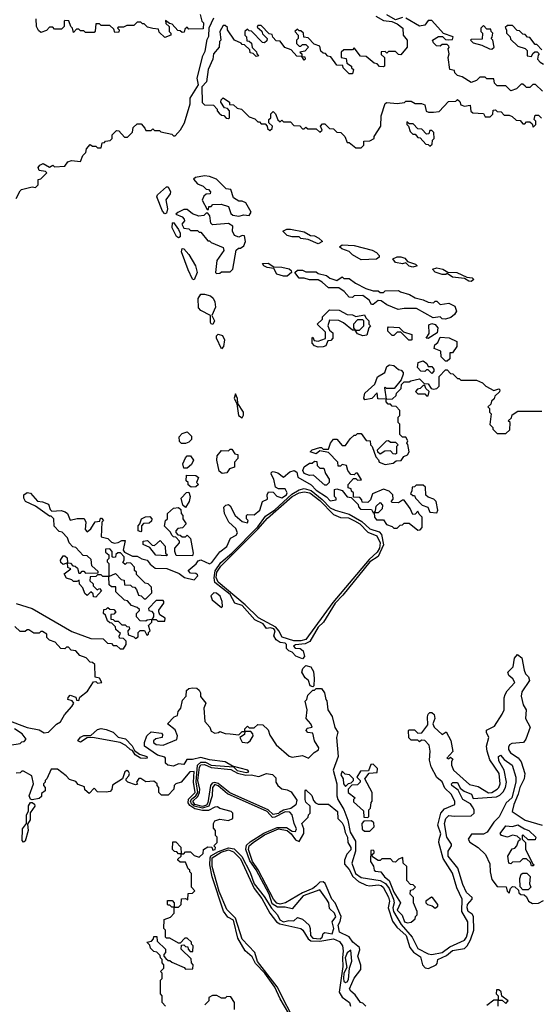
# Model space of a CAD drawing. Extents: x 2737310 to 2869991, y 870230 to 1012730.
# Tile 431 of 479: x 2821382 to 2824406, y 920455 to 926174. Entities that reach past the tile are written whole.
import ezdxf

# ---------------------------------------------------------------- set-up
doc = ezdxf.new("R2010")
doc.units = 0

msp = doc.modelspace()

# ---------------------------------------------------------------- linework, layer by layer
at = {"layer": '0CON02XD'}
for points in [[(2822430, 926205), (2822440, 926165), (2822450, 926155), (2822448.3, 926121.7), (2822365, 926120), (2822355, 926130), (2822341.7, 926118.3), (2822338.3, 926101.7), (2822325, 926100), (2822315, 926110), (2822301.7, 926111.7), (2822268.3, 926148.3), (2822251.7, 926151.7), (2822230, 926170), (2822231.7, 926151.7), (2822250, 926135), (2822250, 926105), (2822260, 926095), (2822260, 926085), (2822225, 926070), (2822191.7, 926101.7), (2822188.3, 926118.3), (2822155, 926122.5), (2822125, 926130), (2822105, 926150), (2822095, 926150), (2822085, 926160), (2822065, 926160), (2822045, 926140), (2822005, 926140), (2821985, 926130), (2821955, 926130), (2821950, 926125), (2821960, 926115), (2821958.3, 926101.7), (2821935, 926100), (2821928.3, 926118.3), (2821905, 926140), (2821855, 926140), (2821845, 926150), (2821825, 926150), (2821821.7, 926108.3), (2821815, 926100), (2821765, 926100), (2821755, 926110), (2821735, 926110), (2821725, 926120), (2821711.7, 926118.3), (2821695, 926100), (2821690, 926125), (2821680, 926135), (2821668.3, 926168.3), (2821645, 926170), (2821640, 926165), (2821640, 926135), (2821625, 926120), (2821585, 926120), (2821575, 926130), (2821555, 926130), (2821538.3, 926111.7), (2821505, 926100), (2821491.7, 926111.7), (2821480, 926135), (2821478.3, 926178.3)], [(2821881.7, 925468.3), (2821908.3, 925471.7), (2821920, 925485), (2821920, 925505), (2821945, 925530), (2821958.3, 925528.3), (2821991.7, 925491.7), (2822008.3, 925491.7), (2822038.3, 925521.7), (2822041.7, 925548.3), (2822065, 925570), (2822088.3, 925568.3), (2822110, 925545), (2822115, 925530), (2822145, 925530), (2822155, 925540), (2822165, 925530), (2822195, 925530), (2822203, 925523), (2822265, 925510), (2822275, 925500), (2822285, 925500), (2822316.2, 925535), (2822338.8, 925575), (2822372, 925685), (2822372.5, 925717.5), (2822420, 925795), (2822412.5, 925835), (2822445.9, 925964.1), (2822459.3, 925990.7), (2822470.7, 926059.3), (2822481.7, 926078.3), (2822483, 926127), (2822510, 926185)], [(2823450, 926195), (2823495, 926170), (2823543.3, 926163.3), (2823575, 926150), (2823607.5, 926125), (2823610, 926085), (2823632.5, 926055), (2823632.5, 926015), (2823595, 925970), (2823581.7, 925971.7), (2823565, 925990), (2823525, 925990), (2823515, 925980), (2823505, 925990), (2823481.7, 925988.3), (2823481.7, 925971.7), (2823500, 925955), (2823500, 925905), (2823495, 925900), (2823471.7, 925901.7), (2823458.3, 925918.3), (2823441.7, 925921.7), (2823395, 925960), (2823361.7, 925961.7), (2823325, 926010), (2823315, 926000), (2823265, 926000), (2823250, 925985), (2823250, 925955), (2823278.3, 925948.3), (2823281.7, 925921.7), (2823310, 925905), (2823310, 925895), (2823320, 925885), (2823315, 925860), (2823295, 925860), (2823260, 925895), (2823258.3, 925908.3), (2823225, 925910), (2823188.3, 925958.3), (2823171.7, 925961.7), (2823158.3, 925978.3), (2823145, 925980), (2823131.7, 925991.7), (2823125, 926020), (2823091.7, 926031.7), (2823058.3, 926068.3), (2823031.7, 926071.7), (2823030, 926095), (2823015, 926110), (2823005, 926110), (2822995, 926120), (2822980, 926105), (2823000, 926085), (2823000, 926065), (2822990, 926055), (2822990, 926035), (2822998.3, 926028.3), (2823005, 926020), (2823015, 926020), (2823025, 926030), (2823045, 926030), (2823060, 926015), (2823038.3, 925991.7), (2823010, 925985), (2823020, 925975), (2823020, 925960), (2823038.3, 925958.3), (2823040, 925945), (2823035, 925940), (2823020, 925960), (2822991.7, 925961.7), (2822958.3, 925998.3), (2822921.7, 926011.7), (2822895, 926050), (2822871.7, 926051.7), (2822851.7, 926071.7), (2822848.3, 926088.3), (2822831.7, 926091.7), (2822785, 926140), (2822765, 926140), (2822761.7, 926131.7), (2822788.3, 926108.3), (2822791.7, 926091.7), (2822820, 926065), (2822818.3, 926051.7), (2822805, 926040), (2822791.7, 926041.7), (2822728.3, 926108.3), (2822715, 926110), (2822705, 926120), (2822690, 926105), (2822690, 926085), (2822700, 926075), (2822701.7, 926051.7), (2822715, 926050), (2822728.3, 926038.3), (2822731.7, 926011.7), (2822758.3, 925988.3), (2822760, 925975), (2822770, 925965), (2822755, 925960), (2822738.3, 925978.3), (2822721.7, 925981.7), (2822718.3, 925998.3), (2822688.3, 926028.3), (2822675, 926030), (2822668.3, 926038.3), (2822630, 926055), (2822590, 926115), (2822588.3, 926128.3), (2822575, 926140), (2822565, 926140), (2822543.8, 926105), (2822550, 926055), (2822543, 926047), (2822540, 926015), (2822507.5, 925975), (2822503.3, 925945), (2822477.5, 925885), (2822467, 925813), (2822440, 925785), (2822443, 925693), (2822455, 925680), (2822508.3, 925678.3), (2822530, 925655), (2822530, 925645), (2822541.7, 925631.7), (2822555, 925620), (2822568.3, 925618.3), (2822581.7, 925601.7), (2822595, 925600), (2822600, 925605), (2822600, 925645), (2822588.3, 925658.3), (2822571.7, 925661.7), (2822550, 925695), (2822551.7, 925708.3), (2822565, 925720), (2822600, 925695), (2822601.7, 925681.7), (2822625, 925680), (2822645, 925660), (2822670, 925655), (2822715, 925610), (2822748.3, 925598.3), (2822765, 925580), (2822775, 925580), (2822785, 925570), (2822808.3, 925568.3), (2822820, 925555), (2822821.7, 925541.7), (2822835, 925530), (2822848.3, 925541.7), (2822850, 925555), (2822830, 925575), (2822830, 925595), (2822840, 925605), (2822841.7, 925628.3), (2822855, 925640), (2822868.3, 925628.3), (2822881.7, 925591.7), (2822895, 925580), (2822905, 925590), (2822915, 925580), (2822955, 925580), (2822975, 925560), (2823008.3, 925558.3), (2823025, 925540), (2823035, 925540), (2823045, 925550), (2823055, 925540), (2823105, 925540), (2823125, 925520), (2823138.3, 925531.7), (2823130, 925555), (2823141.7, 925568.3), (2823155, 925570), (2823181.7, 925541.7), (2823205, 925540), (2823225, 925520), (2823248.3, 925518.3), (2823270, 925495), (2823285, 925460), (2823295, 925460), (2823335, 925430), (2823365, 925430)], [(2823605, 926187.5), (2823565, 926172.5), (2823515, 926202.5)], [(2824418.3, 925758.3), (2824378.3, 925798.3), (2824361.7, 925798.3), (2824345, 925780), (2824325, 925780), (2824318.3, 925788.3), (2824305, 925800), (2824295, 925800), (2824268.3, 925771.7), (2824235, 925760), (2824205, 925790), (2824155, 925790), (2824140, 925805), (2824135, 925830), (2824095, 925830), (2824085, 925840), (2824055, 925840), (2824035, 925820), (2824005, 925810), (2823951.7, 925841.7), (2823925, 925850), (2823910, 925865), (2823908.3, 925878.3), (2823880, 925885), (2823871.2, 925955), (2823876.7, 925975), (2823870, 926005), (2823877, 926013), (2823875, 926020), (2823865, 926030), (2823835, 926030), (2823825, 926020), (2823803, 926023), (2823785, 926040), (2823780, 926055), (2823815, 926076.7), (2823837, 926077), (2823855, 926060), (2823875, 926057.5), (2823895, 926060), (2823900, 926075), (2823843.3, 926093.3), (2823775, 926170), (2823755, 926170), (2823735, 926142.5), (2823705, 926136.7), (2823625, 926182.5)], [(2824125, 926003.3), (2824137.5, 926015), (2824130, 926055), (2824120, 926065), (2824127, 926073), (2824130, 926095), (2824120, 926105), (2824118.3, 926118.3), (2824095, 926120), (2824075, 926140), (2824060, 926125), (2824060, 926105), (2824070, 926095), (2824068.3, 926061.7), (2824005, 926060), (2824000, 926055), (2824015, 926040), (2824067, 926027), (2824110, 926005), (2824125, 926003.3)], [(2824415, 926000), (2824385, 926030), (2824375, 926030), (2824345, 926070), (2824331.7, 926071.7), (2824318.3, 926088.3), (2824305, 926090), (2824285, 926110), (2824271.7, 926111.7), (2824245, 926140), (2824215, 926140), (2824201.7, 926128.3), (2824210, 926115), (2824210, 926095), (2824230, 926075), (2824231.7, 926061.7), (2824275, 926020), (2824317, 926007), (2824330, 925995), (2824330, 925965), (2824355, 925960), (2824361.7, 925978.3), (2824373, 925987), (2824388.3, 925988.3), (2824400, 925975), (2824392.5, 925967.5), (2824390, 925945), (2824405, 925927.5), (2824425, 925916.7)], [(2823365, 925430), (2823380, 925445), (2823381.7, 925468.3), (2823415, 925470), (2823440, 925485), (2823440, 925495), (2823480, 925555), (2823481.2, 925615), (2823505, 925687.5), (2823515, 925692.5), (2823575, 925687.5), (2823617, 925693), (2823625, 925700), (2823655, 925700), (2823678.3, 925688.3), (2823715, 925687.5), (2823735, 925680), (2823743.6, 925643.6), (2823757, 925637), (2823785, 925637.5), (2823818.3, 925641.7), (2823871.7, 925698.3), (2823915, 925700), (2823925, 925710), (2823938.3, 925698.3), (2823945, 925680), (2823965, 925672.5), (2823998.3, 925678.3), (2824003, 925643), (2824013, 925633), (2824075, 925630), (2824085, 925610), (2824115, 925610), (2824130, 925625), (2824131.7, 925648.3), (2824145, 925650), (2824155, 925640), (2824178.3, 925638.3), (2824195, 925620), (2824225, 925620), (2824241.7, 925611.7), (2824265, 925590), (2824288.3, 925588.3), (2824305, 925570), (2824315, 925570), (2824325, 925580), (2824345, 925580), (2824358.3, 925568.3), (2824365, 925550), (2824380, 925565), (2824380, 925585), (2824370, 925595), (2824375, 925620), (2824395, 925620), (2824411.7, 925601.7)], [(2823765, 925440), (2823778.3, 925451.7), (2823780, 925475), (2823790, 925485), (2823788.3, 925518.3), (2823775, 925530), (2823765, 925530), (2823758.3, 925511.7), (2823745, 925510), (2823718.3, 925538.3), (2823695, 925540), (2823668.3, 925568.3), (2823645, 925570), (2823630, 925580), (2823630, 925565), (2823640, 925555), (2823650, 925525), (2823665, 925510), (2823678.3, 925508.3), (2823695, 925490), (2823708.3, 925488.3), (2823741.7, 925451.7), (2823755, 925450), (2823765, 925440)], [(2821362.5, 925135), (2821385, 925180), (2821393, 925187), (2821455, 925202.5), (2821475, 925200), (2821490, 925215), (2821490, 925245), (2821505, 925250), (2821540, 925285), (2821531.7, 925291.7), (2821495, 925297.5), (2821490, 925315), (2821500, 925330), (2821518.3, 925338.3), (2821555, 925317.5), (2821575, 925330), (2821585, 925320), (2821645, 925322.5), (2821661.7, 925348.3), (2821683, 925357), (2821735, 925350), (2821750, 925385), (2821767, 925403), (2821770, 925425), (2821791.7, 925448.3), (2821805, 925440), (2821825, 925440), (2821835, 925430), (2821855, 925430), (2821861.7, 925458.3), (2821875, 925460), (2821881.7, 925468.3)], [(2822655, 925033.8), (2822685, 925040), (2822715, 925037.5), (2822726.4, 925056.4), (2822695, 925110), (2822675, 925120), (2822655, 925120), (2822625, 925140), (2822608.3, 925188.3), (2822581.7, 925191.7), (2822525, 925247.5), (2822485, 925262.5), (2822455, 925266.7), (2822402.5, 925257.5), (2822391.7, 925248.3), (2822415, 925220), (2822447, 925207), (2822465, 925190), (2822478.3, 925188.3), (2822490, 925175), (2822488.3, 925161.7), (2822465, 925160), (2822451.7, 925148.3), (2822442.5, 925125), (2822471.7, 925071.7), (2822478.3, 925071.7), (2822481.7, 925088.3), (2822495, 925090), (2822505, 925100), (2822551.7, 925101.7), (2822595, 925090), (2822609.3, 925049.3), (2822619.3, 925039.3), (2822655, 925033.8)], [(2822225, 925046.7), (2822211.4, 925061.4), (2822178.8, 925145), (2822183, 925157), (2822235, 925203.3), (2822245, 925202.5), (2822258, 925175), (2822257, 925163), (2822231.9, 925128.1), (2822240.6, 925075), (2822235, 925050), (2822225, 925046.7)], [(2822525, 924700), (2822545, 924702.5), (2822555, 924710), (2822605, 924710), (2822620, 924725), (2822640, 924835), (2822653, 924847), (2822665, 924847.5), (2822685, 924860), (2822693.3, 924885), (2822688.3, 924918.3), (2822675, 924920), (2822655, 924910), (2822630, 924920), (2822617.5, 924945), (2822620, 924975), (2822595, 924990), (2822503, 924983), (2822493, 924993), (2822487.5, 925035), (2822475, 925050), (2822465, 925050), (2822452.5, 925037.5), (2822423.6, 925033.6), (2822386.4, 925046.4), (2822355, 925072.5), (2822335, 925072.5), (2822300, 925055), (2822290, 925045), (2822325, 925030), (2822337.5, 925015), (2822340, 925005), (2822323.3, 924986.7), (2822335, 924962.5), (2822365, 924960), (2822375, 924950), (2822415, 924950), (2822425, 924940), (2822435, 924940), (2822475, 924890), (2822485, 924890), (2822495, 924880), (2822565, 924850), (2822567, 924833), (2822527.5, 924775), (2822520, 924705), (2822525, 924700)], [(2822305, 924906.2), (2822293.1, 924915), (2822268.6, 924965), (2822270, 924995), (2822275, 924996.7), (2822304.2, 924955), (2822314, 924935), (2822315, 924913.8), (2822305, 924906.2)], [(2823115, 924872.5), (2823056.7, 924896.7), (2823015, 924902.5), (2823005, 924912.5), (2822965, 924912.5), (2822935, 924920), (2822910, 924945), (2822933, 924957), (2822955, 924957.5), (2823035, 924942.5), (2823071.2, 924921.2), (2823095, 924918.8), (2823120, 924905), (2823140, 924885), (2823115, 924872.5)], [(2823365, 924780), (2823315, 924807.5), (2823295, 924827.5), (2823253, 924843), (2823240, 924855), (2823255, 924866.7), (2823325, 924863.3), (2823430, 924835), (2823455, 924822.5), (2823470, 924805), (2823470, 924795), (2823455, 924782.5), (2823365, 924780)], [(2822395, 924662.5), (2822385, 924666.7), (2822361.1, 924721.1), (2822322.9, 924825), (2822325, 924846), (2822335, 924843.8), (2822365, 924810), (2822404.2, 924745), (2822412.5, 924705), (2822395, 924662.5)], [(2823665, 924737.5), (2823645, 924742.5), (2823625, 924762.5), (2823605, 924756.7), (2823565, 924763.3), (2823550, 924785), (2823575, 924797.5), (2823595, 924797.5), (2823618.3, 924788.3), (2823635, 924770), (2823680, 924755), (2823690, 924745), (2823685, 924742.5), (2823665, 924737.5)], [(2822913.6, 924683.6), (2822876.4, 924696.4), (2822858.3, 924728.3), (2822820, 924735), (2822800, 924745), (2822791.7, 924758.3), (2822825, 924760), (2822858.3, 924738.3), (2822905, 924737.5), (2822947, 924727), (2822958.3, 924718.3), (2822960, 924705), (2822935, 924683.8), (2822913.6, 924683.6)], [(2824005, 924653.3), (2823990, 924655), (2823965, 924670), (2823895, 924678.8), (2823865, 924700), (2823856.4, 924693.6), (2823835, 924693.3), (2823795, 924707.5), (2823780, 924725), (2823805, 924732.5), (2823840, 924725), (2823868.3, 924708.3), (2823920, 924705), (2823978.3, 924678.3), (2824010, 924675), (2824020, 924665), (2824005, 924653.3)], [(2823855, 924433.8), (2823836.4, 924436.4), (2823825, 924447.5), (2823783, 924443), (2823686.1, 924496.1), (2823615, 924496.7), (2823580.7, 924490.7), (2823515, 924517.5), (2823481.7, 924541.7), (2823465, 924542.5), (2823435, 924520), (2823425, 924520), (2823412.5, 924545), (2823375, 924572.5), (2823325, 924570), (2823315, 924560), (2823295, 924562.5), (2823265.9, 924595.9), (2823235, 924617.5), (2823175, 924617.5), (2823139.3, 924649.3), (2823115, 924662.5), (2823065, 924663.3), (2823035, 924673.3), (2823005, 924673.3), (2822980, 924705), (2822995, 924720), (2823025, 924720), (2823045, 924710), (2823105, 924710), (2823115, 924700), (2823165, 924687.5), (2823183, 924673), (2823225, 924660), (2823255, 924680), (2823265, 924670), (2823295, 924670), (2823333, 924643), (2823393, 924613), (2823435, 924600), (2823465, 924600), (2823475, 924590), (2823495, 924590), (2823505, 924600), (2823581.7, 924601.7), (2823593, 924593), (2823647, 924577), (2823678.3, 924558.3), (2823725, 924547.5), (2823755, 924532.5), (2823785, 924530), (2823795, 924540), (2823805, 924540), (2823825, 924520), (2823875, 924527.5), (2823909.3, 924509.3), (2823918.3, 924481.7), (2823908, 924462), (2823886.1, 924443.9), (2823855, 924433.8)], [(2822505, 924403.8), (2822495, 924406.7), (2822491.4, 924415), (2822490, 924455), (2822434.5, 924484.5), (2822420.6, 924500.6), (2822418, 924555), (2822435, 924579.2), (2822455, 924580.6), (2822490, 924570), (2822505.8, 924555.8), (2822515.8, 924535.8), (2822518.8, 924505), (2822497.5, 924455), (2822513.8, 924425), (2822505, 924403.8)], [(2823115, 924272.5), (2823095, 924280), (2823080, 924295), (2823080, 924325), (2823085, 924330), (2823091.7, 924311.7), (2823115, 924307.5), (2823158.3, 924321.7), (2823158.3, 924358.3), (2823110, 924405), (2823140, 924435), (2823141.7, 924448.3), (2823181.7, 924488.3), (2823237, 924487), (2823285, 924462.5), (2823315, 924460), (2823335, 924450), (2823385, 924460), (2823391.7, 924441.7), (2823410, 924425), (2823410, 924405), (2823420, 924395), (2823410, 924385), (2823398.3, 924341.7), (2823375, 924337.5), (2823345, 924350), (2823330, 924370), (2823315, 924370), (2823263.6, 924413.6), (2823235, 924427.5), (2823181.7, 924428.3), (2823172.5, 924395), (2823181.7, 924371.7), (2823200, 924355), (2823200, 924325), (2823188.3, 924311.7), (2823171.7, 924308.3), (2823159.3, 924280.7), (2823145, 924273.3), (2823115, 924272.5)], [(2823355, 924370), (2823380, 924395), (2823380, 924425), (2823375, 924430), (2823345, 924430), (2823320, 924405), (2823320, 924385), (2823330, 924370), (2823355, 924370)], [(2823655, 924312.5), (2823642.5, 924312.5), (2823595, 924360), (2823575, 924360), (2823555, 924340), (2823545, 924340), (2823520, 924365), (2823520, 924385), (2823525, 924390), (2823587, 924387), (2823611.7, 924361.7), (2823660, 924345), (2823660, 924315), (2823655, 924312.5)], [(2823755, 924322.5), (2823743.8, 924325), (2823759.5, 924350.5), (2823757.5, 924402.5), (2823775, 924410), (2823795, 924403.3), (2823810, 924385), (2823807.5, 924355), (2823755, 924322.5)], [(2822555, 924262.5), (2822525.8, 924325), (2822525, 924337.5), (2822535, 924348), (2822560, 924340), (2822572.5, 924315), (2822566.7, 924275), (2822555, 924262.5)], [(2823865, 924190), (2823855, 924190), (2823830, 924215), (2823828.3, 924248.3), (2823790, 924265), (2823792.5, 924285), (2823810, 924300), (2823825, 924330), (2823877, 924327), (2823920, 924305), (2823920, 924275), (2823895, 924240), (2823880, 924240), (2823880, 924205), (2823865, 924190)], [(2821838.3, 922961.7), (2821838.3, 922968.3), (2821801.7, 923001.7), (2821798.3, 923038.3), (2821775, 923060), (2821751.7, 923061.7), (2821708.3, 923108.3), (2821691.7, 923111.7), (2821670, 923135), (2821660, 923165), (2821628.3, 923198.3), (2821611.7, 923201.7), (2821581.7, 923231.7), (2821580, 923275), (2821565, 923290), (2821555, 923290), (2821475, 923347.5), (2821416.1, 923376.1), (2821406.2, 923395), (2821406.4, 923413.6), (2821425, 923428.8), (2821445, 923423.8), (2821485, 923376.7), (2821515, 923373.3), (2821549.3, 923359.3), (2821559.3, 923329.3), (2821569.3, 923319.3), (2821623.6, 923323.6), (2821646.2, 923316.2), (2821660, 923305), (2821675, 923267.5), (2821717, 923277), (2821757, 923277), (2821767.5, 923255), (2821763.3, 923213.3), (2821775, 923200), (2821795, 923217.5), (2821821.7, 923258.3), (2821848.3, 923261.7), (2821851.7, 923278.3), (2821858.3, 923278.3), (2821870, 923265), (2821860, 923255), (2821855, 923170), (2821895, 923161.2), (2821915, 923140), (2821933.9, 923133.9), (2821955, 923137.5), (2821975, 923150), (2821995, 923150), (2821983, 923093), (2821991.7, 923081.7), (2822038.3, 923058.3), (2822065, 923058), (2822092.5, 923042.5), (2822122.5, 923035), (2822140.7, 923010.7), (2822168.3, 922988.3), (2822237.3, 922987.3), (2822308.3, 922958.3), (2822340, 922935), (2822395, 922920), (2822417, 922943), (2822415, 922950), (2822405, 922957.5), (2822375, 922960), (2822360, 922975), (2822406.4, 923013.6), (2822418.3, 923031.7), (2822435, 923037.5), (2822485, 923013.3), (2822498.8, 923021.2), (2822545, 923082.5), (2822586.1, 923113.9), (2822607, 923163), (2822639.3, 923180.7), (2822647, 923193), (2822638.3, 923218.3), (2822597.5, 923255), (2822572.5, 923305), (2822568.3, 923341.7), (2822580, 923355), (2822595, 923357.5), (2822605, 923350), (2822633.6, 923293.6), (2822675, 923260), (2822705, 923252.5), (2822710, 923265), (2822700, 923275), (2822700, 923295), (2822705, 923300), (2822745, 923297.5), (2822777.5, 923325), (2822792.5, 923375), (2822821.7, 923388.3), (2822820, 923415), (2822827.5, 923432.5), (2822855, 923430), (2822876.4, 923406.4), (2822905, 923397.5), (2822932.5, 923415), (2822936.4, 923426.4), (2822925, 923450), (2822885, 923448.8), (2822868.8, 923458.8), (2822859.2, 923505), (2822842.5, 923535), (2822844.3, 923545.7), (2822855, 923550), (2822881.2, 923541.2), (2822915, 923517.5), (2822951.2, 923548.8), (2822976.4, 923556.4), (2822992.5, 923545), (2822997, 923517), (2823075, 923473.3), (2823105, 923442), (2823163.3, 923403.3), (2823185, 923380), (2823220, 923385), (2823220, 923395), (2823210, 923405), (2823210, 923445), (2823225, 923450), (2823255, 923440), (2823285, 923402.5), (2823308.3, 923398.3), (2823348.3, 923358.3), (2823350, 923345), (2823361.7, 923331.7), (2823425, 923330), (2823435, 923310), (2823448.3, 923321.7), (2823451.7, 923348.3), (2823475, 923370), (2823490, 923355), (2823487, 923333), (2823465, 923310), (2823440, 923310), (2823442.5, 923285), (2823455, 923270), (2823495, 923270), (2823511.7, 923241.7), (2823545, 923230), (2823555, 923220), (2823575, 923220), (2823591.7, 923238.3), (2823605, 923240), (2823615, 923250), (2823645, 923250), (2823695, 923210), (2823708.3, 923211.7), (2823720, 923225), (2823720, 923285), (2823701.7, 923301.7), (2823695, 923320), (2823678.3, 923301.7), (2823665, 923300), (2823650, 923335), (2823615, 923382.5), (2823605, 923383.3), (2823581.7, 923368.3), (2823545, 923370), (2823540, 923375), (2823551.7, 923388.3), (2823550, 923415), (2823527.5, 923435), (2823495, 923446.7), (2823430.7, 923419.3), (2823420, 923385), (2823405, 923370), (2823371.7, 923371.7), (2823370, 923385), (2823358.3, 923398.3), (2823321.7, 923401.7), (2823320, 923425), (2823310, 923435), (2823308.3, 923448.3), (2823290, 923455), (2823290, 923475), (2823321.7, 923508.3), (2823335, 923510), (2823345, 923500), (2823368.3, 923501.7), (2823345, 923540), (2823335, 923540), (2823325, 923530), (2823305, 923532.5), (2823287.5, 923555), (2823280, 923585), (2823255, 923590), (2823245, 923580), (2823231.7, 923581.7), (2823230, 923605), (2823175, 923660), (2823125, 923670), (2823105, 923652.5), (2823070, 923665), (2823080, 923675), (2823125, 923690), (2823135, 923690), (2823145, 923680), (2823175, 923680), (2823187.5, 923715), (2823205, 923736.7), (2823225, 923737.5), (2823255, 923700), (2823275, 923700), (2823300.7, 923739.3), (2823325, 923760), (2823335, 923760), (2823345, 923770), (2823365, 923770), (2823395, 923730), (2823418.3, 923728.3), (2823420, 923705), (2823430, 923695), (2823450, 923635), (2823467, 923617), (2823470, 923605), (2823505, 923590), (2823551.7, 923598.3), (2823568.3, 923611.7), (2823597, 923613), (2823613.3, 923636.7), (2823635, 923647.5), (2823643.3, 923665), (2823637, 923707), (2823630, 923715), (2823637, 923727), (2823625, 923750), (2823605, 923750), (2823590, 923765), (2823590, 923825), (2823580, 923835), (2823580, 923865), (2823590, 923875), (2823590, 923905), (2823568.3, 923928.3), (2823545, 923930), (2823535, 923940), (2823521.7, 923941.7), (2823510, 923955), (2823510, 923970), (2823461.7, 923971.7), (2823457.5, 924007.5), (2823427, 923973), (2823387, 923967), (2823380, 923975), (2823385.9, 924004.1), (2823445, 924057.5), (2823460.8, 924099.2), (2823502.5, 924125), (2823515, 924160), (2823530.7, 924169.3), (2823555.9, 924165.9), (2823583, 924143), (2823598.3, 924138.3), (2823610, 924125), (2823610, 924115), (2823598.3, 924081.7), (2823557.5, 924032.5), (2823512.5, 924032.5), (2823505, 924040), (2823500, 924035), (2823510, 923970), (2823548.3, 923971.7), (2823568.3, 923991.7), (2823570, 924005), (2823598.3, 924031.7), (2823600, 924055), (2823615, 924070), (2823645, 924070), (2823653, 924077), (2823705, 924087.5), (2823731.7, 924061.7), (2823755, 924060), (2823771.7, 924031.7), (2823785, 924027.5), (2823805, 924032.5), (2823817.5, 924045), (2823818.3, 924101.7), (2823855, 924140), (2823865, 924140), (2823885, 924120), (2823897, 924117), (2823925, 924090), (2823935, 924090), (2823945, 924080), (2824035, 924080), (2824070, 924065), (2824090, 924045), (2824135, 924020), (2824165, 924030), (2824170, 924025), (2824168.3, 924011.7), (2824141.7, 923988.3), (2824138.3, 923971.7), (2824121.7, 923958.3), (2824118.3, 923941.7), (2824100, 923925), (2824110, 923915), (2824110, 923895), (2824120, 923885), (2824113, 923823), (2824130, 923805), (2824130, 923795), (2824155, 923770), (2824205, 923770), (2824228.3, 923791.7), (2824230, 923835), (2824220, 923845), (2824238.3, 923861.7), (2824241.7, 923878.3), (2824275, 923900), (2824415, 923900)], [(2823775, 924120), (2823755, 924140), (2823745, 924140), (2823735, 924130), (2823711.7, 924131.7), (2823693, 924153), (2823697, 924183), (2823725, 924192.5), (2823746.4, 924176.4), (2823755, 924160), (2823775, 924160), (2823787.5, 924145), (2823787, 924133), (2823775, 924120)], [(2823755, 923990), (2823760, 924015), (2823741.7, 924031.7), (2823735, 924050), (2823725, 924050), (2823708.3, 924031.7), (2823691.7, 924028.3), (2823680, 924015), (2823695, 924000), (2823735, 924000), (2823745, 923990), (2823755, 923990)], [(2822675, 923862.5), (2822683, 923877), (2822681.2, 923895), (2822650, 923945), (2822646.4, 923973.6), (2822635, 924000), (2822627.5, 923975), (2822643.8, 923943.8), (2822653.8, 923875), (2822675, 923862.5)], [(2822345, 923712.5), (2822323, 923713), (2822310, 923725), (2822308.3, 923751.7), (2822325, 923770), (2822355, 923780), (2822380, 923755), (2822380, 923735), (2822365, 923720), (2822345, 923712.5)], [(2823565, 923650), (2823551.7, 923651.7), (2823535, 923670), (2823503, 923667), (2823475, 923650), (2823461.7, 923661.7), (2823460, 923675), (2823511.7, 923728.3), (2823525, 923730), (2823535, 923720), (2823565, 923720), (2823580, 923705), (2823570, 923695), (2823570, 923655), (2823565, 923650)], [(2822558.3, 923538.3), (2822541.7, 923551.7), (2822526.7, 923615), (2822528.3, 923641.7), (2822555, 923672.5), (2822595, 923670), (2822605, 923680), (2822615, 923680), (2822631.7, 923651.7), (2822648.3, 923648.3), (2822650, 923625), (2822630, 923605), (2822630, 923575), (2822600, 923565), (2822585, 923542.5), (2822558.3, 923538.3)], [(2822355, 923570), (2822335, 923570), (2822330, 923595), (2822345, 923630), (2822355, 923640), (2822375, 923640), (2822392.5, 923615), (2822379.3, 923590.7), (2822355, 923570)], [(2823165, 923470), (2823155, 923470), (2823088.3, 923528.3), (2823065, 923527.5), (2823035, 923537.5), (2823027.5, 923555), (2823033.6, 923576.4), (2823065, 923597.5), (2823081.7, 923598.3), (2823095, 923610), (2823108.3, 923608.3), (2823110, 923585), (2823125, 923570), (2823148.3, 923568.3), (2823158.3, 923538.3), (2823180, 923505), (2823180, 923485), (2823165, 923470)], [(2822378.3, 923458.3), (2822361.7, 923471.7), (2822360, 923485), (2822350, 923495), (2822351.7, 923528.3), (2822405, 923527.5), (2822420, 923515), (2822410, 923485), (2822420, 923475), (2822405, 923460), (2822378.3, 923458.3)], [(2822345, 923340), (2822330, 923355), (2822320, 923395), (2822351.7, 923428.3), (2822365, 923430), (2822372.5, 923405), (2822367.5, 923375), (2822345, 923340)], [(2823025, 922462.5), (2822986.4, 922476.4), (2822965, 922500), (2822945, 922507.5), (2822932.3, 922522.3), (2822932.5, 922545), (2822925, 922552.5), (2822895, 922556.2), (2822871.7, 922571.7), (2822858.8, 922595), (2822865.8, 922624.2), (2822857.5, 922635), (2822838.8, 922641.2), (2822815, 922637.5), (2822796.7, 922665), (2822747.9, 922687.9), (2822675, 922770.8), (2822632.5, 922785), (2822604.3, 922835), (2822515.4, 922905.4), (2822511.9, 922931.9), (2822517.4, 922972.6), (2822549.6, 923020.4), (2822615.2, 923074.8), (2822765, 923228.5), (2822810.4, 923289.6), (2822865, 923327.3), (2822962.4, 923417.6), (2823005, 923443.5), (2823035, 923450.6), (2823075, 923440), (2823138, 923388), (2823185, 923339.4), (2823214, 923326), (2823295, 923301.1), (2823370, 923260), (2823415, 923217.5), (2823469.2, 923199.2), (2823483.2, 923183.2), (2823495.6, 923124.4), (2823464.4, 923055.6), (2823415, 923024.4), (2823258.9, 922831.1), (2823213.8, 922785), (2823147.5, 922675), (2823115.8, 922645), (2823067.3, 922562.7), (2823040.8, 922549.2), (2822985, 922542.5), (2822972.5, 922535), (2822983, 922523), (2823011.7, 922521.7), (2823028.3, 922508.3), (2823036.7, 922475), (2823025, 922462.5)], [(2822975, 922565.4), (2822906.9, 922586.9), (2822887.9, 922625), (2822869.5, 922645), (2822769.8, 922699.8), (2822692.7, 922775), (2822535, 922907.3), (2822523.3, 922933.3), (2822527.2, 922965), (2822550.3, 922999.7), (2822766, 923214), (2822821.3, 923278.7), (2822965, 923404.6), (2823005, 923426.8), (2823035, 923432.1), (2823066.4, 923426.4), (2823125, 923380.5), (2823205, 923300.6), (2823245, 923282.5), (2823291.5, 923281.5), (2823325.9, 923264.1), (2823358.6, 923245), (2823405, 923197.8), (2823456.4, 923176.4), (2823476.4, 923135), (2823471.8, 923105), (2823458.4, 923081.6), (2823412.1, 923037.9), (2823201.5, 922788.5), (2823045, 922574.5), (2823015, 922566.2), (2822975, 922565.4)], [(2823805, 923310), (2823810, 923325), (2823800, 923375), (2823788.3, 923388.3), (2823755, 923400), (2823741.7, 923411.7), (2823738.3, 923458.3), (2823725, 923470), (2823685, 923470), (2823675, 923460), (2823661.7, 923458.3), (2823660, 923435), (2823651.7, 923421.7), (2823665, 923410), (2823675, 923410), (2823680, 923395), (2823720, 923355), (2823753, 923343), (2823763.3, 923313.3), (2823805, 923310)], [(2822385, 923060), (2822291.7, 923061.7), (2822282.5, 923085), (2822282.5, 923105), (2822310, 923135), (2822310, 923145), (2822288.3, 923168.3), (2822275, 923170), (2822265, 923180), (2822258.3, 923198.3), (2822223, 923233), (2822230, 923265), (2822240, 923275), (2822240, 923305), (2822275, 923337.5), (2822305, 923340), (2822318.3, 923328.3), (2822320, 923305), (2822330, 923295), (2822330, 923275), (2822350, 923245), (2822328.3, 923221.7), (2822301.7, 923218.3), (2822290, 923205), (2822290, 923195), (2822301.7, 923181.7), (2822315, 923180), (2822325, 923170), (2822345, 923170), (2822355, 923180), (2822375, 923160), (2822390, 923075), (2822385, 923060)], [(2822085, 923200), (2822070, 923205), (2822070, 923235), (2822080, 923245), (2822090, 923275), (2822113, 923287), (2822138.3, 923288.3), (2822150, 923275), (2822148.3, 923261.7), (2822135, 923250), (2822101.7, 923248.3), (2822090, 923235), (2822090, 923205), (2822085, 923200)], [(2822235, 923060), (2822173, 923063), (2822138.3, 923108.3), (2822100, 923125), (2822100, 923145), (2822125, 923150), (2822151.7, 923121.7), (2822165, 923120), (2822198.3, 923148.3), (2822227, 923117), (2822230, 923075), (2822240, 923065), (2822235, 923060)], [(2822115, 922810), (2822150, 922845), (2822148.3, 922878.3), (2822128.3, 922898.3), (2822111.7, 922901.7), (2822061.7, 922951.7), (2822060, 922965), (2822050, 922975), (2822050, 922995), (2822028.3, 923018.3), (2822005, 923020), (2821995, 923010), (2821981.7, 923021.7), (2821990, 923035), (2821990, 923055), (2821967.5, 923077.5), (2821953, 923077), (2821941.7, 923068.3), (2821938.3, 923051.7), (2821925, 923050), (2821920, 923055), (2821920, 923085), (2821905, 923100), (2821881.7, 923098.3), (2821881.7, 923081.7), (2821900, 923065), (2821900, 923045), (2821890, 923035), (2821890, 923025), (2821900, 923015), (2821900, 922940), (2821938.3, 922958.3), (2821971.7, 922921.7), (2821988.3, 922918.3), (2821991.7, 922891.7), (2822025, 922890), (2822035, 922880), (2822048.3, 922878.3), (2822060, 922865), (2822071.7, 922831.7), (2822088.3, 922828.3), (2822105, 922810), (2822115, 922810)], [(2821362.3, 922782.3), (2821454, 922754), (2821685, 922620), (2821795, 922580), (2821867, 922577), (2821893, 922553), (2821915, 922550), (2821925, 922540), (2821945, 922540), (2821965, 922520), (2821985, 922520), (2822000, 922545), (2822000, 922565), (2821985, 922580), (2821961.7, 922581.7), (2821960, 922595), (2821968.3, 922608.3), (2821941.7, 922631.7), (2821938.3, 922648.3), (2821918.3, 922668.3), (2821905, 922670), (2821891.7, 922681.7), (2821880, 922715), (2821870, 922725), (2821871.7, 922748.3), (2821885, 922750), (2821895, 922760), (2821905, 922750), (2821928.3, 922748.3), (2821940, 922735), (2821928.3, 922721.7), (2821911.7, 922718.3), (2821911.7, 922691.7), (2821925, 922690), (2821935, 922680), (2821955, 922680), (2821975, 922660), (2821995, 922660), (2822005, 922650), (2822018.3, 922648.3), (2822020, 922635), (2822010, 922625), (2822011.7, 922601.7), (2822045, 922590), (2822055, 922580), (2822070, 922590), (2822070, 922615), (2822083, 922627), (2822107, 922627), (2822120, 922600), (2822130, 922605), (2822130, 922615), (2822140, 922625), (2822130, 922655), (2822150, 922675), (2822150, 922690), (2822123, 922687), (2822115, 922680), (2822081.7, 922681.7), (2822060, 922705), (2822060, 922725), (2822078.3, 922741.7), (2822078.3, 922748.3), (2822065, 922760), (2822031.7, 922771.7), (2822008.3, 922798.3), (2821991.7, 922801.7), (2821941.7, 922851.7), (2821940, 922880), (2821915, 922880), (2821901.7, 922891.7), (2821900, 922940), (2821865, 922940), (2821855, 922950), (2821835, 922950), (2821825, 922940), (2821791.7, 922938.3), (2821790, 922915), (2821808.3, 922898.3), (2821810, 922885), (2821831.7, 922861.7), (2821845, 922870), (2821857, 922857), (2821825, 922820), (2821811.7, 922821.7), (2821808.3, 922838.3), (2821795, 922850), (2821775, 922830), (2821761.7, 922841.7), (2821750, 922875), (2821730, 922895), (2821728.3, 922918.3), (2821715, 922910), (2821695, 922910), (2821685, 922920), (2821655, 922930), (2821640, 922955), (2821680, 922985), (2821661.7, 922991.7), (2821660, 923020), (2821635, 923010), (2821621.7, 923021.7), (2821620, 923035), (2821635, 923060), (2821645, 923060), (2821658.3, 923048.3), (2821660, 923020), (2821678.3, 923018.3), (2821691.7, 923001.7), (2821705, 923000), (2821718.3, 922988.3), (2821725, 922960), (2821735, 922960), (2821745, 922970), (2821755, 922970), (2821765, 922960), (2821838.3, 922961.7)], [(2822555, 922760), (2822560, 922765), (2822557.5, 922795), (2822546.7, 922825), (2822525, 922842.5), (2822510, 922845), (2822492.5, 922827.5), (2822500, 922805), (2822555, 922760)], [(2822225, 922680), (2822227, 922697), (2822197, 922717), (2822190, 922735), (2822190, 922745), (2822220, 922785), (2822220, 922795), (2822215, 922800), (2822175, 922800), (2822130, 922755), (2822131.7, 922741.7), (2822148.3, 922738.3), (2822160, 922725), (2822160, 922705), (2822150, 922690), (2822175, 922690), (2822185, 922680), (2822225, 922680)], [(2821308.3, 922108.3), (2821425, 922063.3), (2821495, 922050), (2821525, 922032.5), (2821550, 922035), (2821597, 922083), (2821620, 922095), (2821643.3, 922136.7), (2821686.1, 922183.9), (2821697.5, 922205), (2821687.5, 922217.5), (2821662.5, 922225), (2821663, 922237), (2821675, 922250), (2821708.3, 922238.3), (2821711.7, 922221.7), (2821725, 922220), (2821731.7, 922238.3), (2821776.7, 922273.3), (2821811.7, 922328.3), (2821825, 922330), (2821835, 922320), (2821860, 922325), (2821845, 922350), (2821820, 922355), (2821818.3, 922428.3), (2821805, 922440), (2821791.7, 922441.7), (2821768.3, 922468.3), (2821731.7, 922481.7), (2821708.3, 922508.3), (2821681.7, 922511.7), (2821665, 922530), (2821655, 922530), (2821645, 922520), (2821621.7, 922521.7), (2821588.3, 922558.3), (2821555, 922570), (2821540, 922585), (2821540, 922605), (2821515, 922620), (2821505, 922620), (2821495, 922610), (2821465, 922610), (2821435, 922630), (2821425, 922630), (2821415, 922620), (2821385, 922620), (2821355, 922650)], [(2822595, 921364.7), (2822627.3, 921357.3), (2822672.6, 921312.6), (2822720.2, 921220.2), (2822745, 921154.3), (2822801.5, 921081.5), (2822845, 921013.3), (2822880, 920975), (2822894, 920945), (2822915, 920934.4), (2822945, 920942.5), (2822975, 920940), (2822995, 920960), (2823025, 920950), (2823062.5, 920915), (2823070, 920895), (2823071.2, 920855), (2823085, 920840), (2823126.7, 920835), (2823139.2, 920845), (2823144.4, 920865.6), (2823155, 920872.5), (2823196.2, 920863.8), (2823206.9, 920895), (2823196.2, 920935), (2823217.8, 920962.2), (2823211.4, 920985), (2823182.3, 921012.3), (2823177.1, 921045), (2823165, 921066.2), (2823125, 921120), (2823028.8, 921085), (2822965, 921010), (2822925, 921020), (2822878.8, 921018.8), (2822849.2, 921039.2), (2822830.8, 921095), (2822755.6, 921235.6), (2822719.2, 921289.2), (2822696.2, 921355), (2822700, 921380), (2822720.6, 921399.4), (2822800.3, 921449.7), (2822877.1, 921482.9), (2822931.1, 921481.1), (2822965, 921461.1), (2822985, 921458.8), (2822990.8, 921475), (2822976.9, 921505), (2822965.5, 921555.5), (2822950.6, 921570.6), (2822925, 921572.7), (2822865, 921541.5), (2822850.6, 921540.6), (2822818.6, 921575), (2822588.4, 921678.4), (2822535, 921723.8), (2822515, 921730.8), (2822502, 921715), (2822500, 921665), (2822481.1, 921605), (2822445, 921593.6), (2822395, 921606.4), (2822380, 921620), (2822375.3, 921635), (2822381.6, 921648.4), (2822406, 921665), (2822416.2, 921685), (2822406.3, 921746.3), (2822414.2, 921845), (2822435, 921862.1), (2822461.5, 921861.5), (2822495, 921843.4), (2822623.8, 921833.8), (2822645, 921813.1), (2822698.1, 921801.9), (2822712.5, 921805), (2822707.5, 921815), (2822618.3, 921838.3), (2822575, 921862.5), (2822484.4, 921874.4), (2822435, 921889.4), (2822385, 921877.5), (2822352.7, 921877.3), (2822335, 921847.5), (2822305, 921852.5), (2822275, 921838), (2822243.2, 921843.2), (2822230, 921855), (2822230, 921885), (2822225, 921891.2), (2822183.1, 921903.1), (2822107.5, 921955), (2822107.5, 921975), (2822120, 922015), (2822145, 922037.5), (2822205, 922030), (2822211.7, 922021.7), (2822210, 922005), (2822173, 921997), (2822160, 921985), (2822160, 921975), (2822175, 921963.3), (2822215, 921960), (2822295, 921993.3), (2822298.8, 922015), (2822285, 922050), (2822240, 922085), (2822280, 922125), (2822298.3, 922131.7), (2822302.5, 922155), (2822317.5, 922175), (2822328.3, 922221.7), (2822350, 922245), (2822351.7, 922278.3), (2822365, 922290), (2822385, 922292.5), (2822411.7, 922291.7), (2822425, 922280), (2822432.5, 922265), (2822433, 922243), (2822462.5, 922205), (2822452.5, 922175), (2822458.3, 922098.3), (2822487.5, 922065), (2822495, 922042.5), (2822515, 922030), (2822537, 922033), (2822545, 922040), (2822575, 922027.5), (2822605, 922026.7), (2822655, 922020), (2822675, 922040), (2822690, 922040), (2822690, 922055), (2822705, 922070), (2822715, 922060), (2822745, 922060), (2822765, 922080), (2822795, 922077.5), (2822825, 922050), (2822835, 922017.5), (2822871.2, 921961.2), (2822946.4, 921896.4), (2822965, 921891.2), (2823025, 921900), (2823060, 921885), (2823092.7, 921917.3), (2823117.7, 921932.3), (2823120, 921945), (2823094, 921985), (2823085, 922030), (2823055, 922033.3), (2823046.7, 922045), (2823051.7, 922058.3), (2823080, 922065), (2823072.5, 922085), (2823046.7, 922115), (2823052.5, 922165), (2823040, 922215), (2823050, 922225), (2823055, 922250), (2823085, 922280), (2823095, 922280), (2823105, 922290), (2823135, 922290), (2823152.5, 922265), (2823160, 922225), (2823167, 922217), (2823172.5, 922165), (2823197, 922127), (2823213, 922063), (2823230, 922035), (2823222.5, 922005), (2823232, 921895), (2823202, 921815), (2823224.3, 921735), (2823224.2, 921665), (2823230, 921645), (2823265, 921586.7), (2823288.1, 921525), (2823301.1, 921455), (2823332.1, 921402.1), (2823331.9, 921345), (2823311.4, 921275), (2823333.1, 921215), (2823365, 921191.1), (2823475, 921174.4), (2823506, 921156), (2823527.5, 921127.5), (2823552.2, 921065), (2823556.9, 921045), (2823548.9, 921015), (2823552.5, 920995), (2823598.3, 920918.3), (2823660.8, 920845), (2823695, 920780), (2823755, 920748.1), (2823775, 920744.4), (2823835, 920755.8), (2823880.4, 920789.6), (2823965, 920828), (2823977.1, 920845), (2823984.2, 920875), (2823984.2, 920935), (2823950, 920995), (2823952, 921065), (2823921.9, 921131.9), (2823895, 921217.5), (2823841.9, 921301.9), (2823816.2, 921395), (2823818, 921412), (2823828.6, 921445), (2823810, 921495), (2823828, 921565), (2823850, 921590), (2823910, 921615), (2823910, 921635), (2823888.8, 921675), (2823850.3, 921710.3), (2823835, 921746.7), (2823805, 921773.3), (2823772.5, 921835), (2823763, 921873), (2823765.8, 921925), (2823760.7, 921960.7), (2823735, 921987.5), (2823715, 921990), (2823705, 921980), (2823695, 921990), (2823655, 921990), (2823643, 922003), (2823640, 922045), (2823645, 922050), (2823675, 922050), (2823695, 922030), (2823718.3, 922031.7), (2823751.7, 922078.3), (2823750, 922125), (2823755, 922140), (2823765, 922150), (2823775, 922150), (2823789.3, 922139.3), (2823792.5, 922115), (2823782.5, 922085), (2823790, 922065), (2823835, 922022.5), (2823858.3, 922038.3), (2823887, 921987), (2823897.5, 921922.5), (2823862.5, 921885), (2823875, 921880), (2823885, 921890), (2823898.3, 921878.3), (2823890, 921865), (2823890, 921845), (2823902.5, 921815), (2823995, 921731.2), (2824045, 921720), (2824105, 921684.2), (2824125, 921686.2), (2824155, 921703.8), (2824165.8, 921715), (2824172, 921735), (2824166, 921795), (2824112.5, 921875), (2824097.5, 921925), (2824092.5, 921955), (2824107.5, 922005), (2824093, 922033), (2824093, 922047), (2824139.3, 922070.7), (2824185, 922140), (2824196.7, 922165), (2824196.2, 922235), (2824202.5, 922255), (2824212.5, 922275), (2824257.5, 922325), (2824246.4, 922346.4), (2824222.5, 922365), (2824217.5, 922385), (2824247.5, 922415), (2824256.7, 922465), (2824273.6, 922486.4), (2824298.3, 922468.3), (2824312.5, 922395), (2824320, 922375), (2824337, 922357), (2824342.5, 922335), (2824299.3, 922270.7), (2824294.1, 922244.1), (2824306.7, 922195), (2824323.3, 922165), (2824320, 922115), (2824346.7, 922065), (2824321.2, 921995), (2824307.5, 921975), (2824240.7, 921969.3), (2824227, 921963), (2824220.7, 921949.3), (2824221.2, 921935), (2824233.3, 921915), (2824276.7, 921886.7), (2824293.6, 921863.6), (2824316.7, 921795), (2824311.2, 921765), (2824286, 921715), (2824278, 921675), (2824252, 921615), (2824242.5, 921575), (2824317.5, 921525), (2824416, 921496)], [(2823085, 922300), (2823070, 922305), (2823060, 922335), (2823040.7, 922350.7), (2823020, 922385), (2823027.5, 922405), (2823045, 922422.5), (2823072.5, 922415), (2823088.8, 922388.8), (2823093, 922347), (2823090, 922305), (2823085, 922300)], [(2821325, 921960), (2821385, 921970), (2821395, 921980), (2821408.3, 921981.7), (2821420, 921995), (2821395.9, 922025.9), (2821352.5, 922055)], [(2822115, 921882), (2822084.3, 921884.3), (2822052.5, 921905), (2822038.3, 921928.3), (2822025, 921932.5), (2821999.2, 921959.2), (2821965, 921976), (2821805, 922004), (2821775, 922003.3), (2821735, 921976.7), (2821720, 921985), (2821735, 922006), (2821755, 922016.7), (2821795, 922016.7), (2821835, 922051.2), (2821855, 922056.2), (2821885, 922051.2), (2821925.8, 922035.8), (2821955, 922006), (2821997.5, 921997.5), (2822036.1, 921956.1), (2822048.3, 921928.3), (2822078.3, 921908.3), (2822120, 921895), (2822122.5, 921885), (2822115, 921882)], [(2822705, 921973.8), (2822720, 921985), (2822737.5, 922015), (2822737, 922027), (2822725, 922040), (2822690, 922040), (2822688.3, 922021.7), (2822660, 922005), (2822675, 921977.5), (2822705, 921973.8)], [(2823392.5, 920445), (2823375, 920462.5), (2823362.5, 920465), (2823330.8, 920510.8), (2823305, 920531.2), (2823298, 920545), (2823325, 920607.5), (2823363, 920657), (2823363, 920683), (2823346.2, 920735), (2823358.3, 920771.7), (2823356.2, 920785), (2823316.2, 920815), (2823295, 920846.7), (2823238.8, 920875), (2823231.2, 920915), (2823243.9, 920936.1), (2823248.8, 920965), (2823214, 921044), (2823194.2, 921065), (2823156.1, 921156.1), (2823145, 921166.7), (2823125, 921164.2), (2823101.7, 921141.7), (2823085, 921127.5), (2823025, 921102.1), (2822926.5, 921043.5), (2822895, 921037.3), (2822875, 921042.1), (2822855.4, 921065), (2822766.7, 921236.7), (2822735.3, 921285), (2822711.3, 921355), (2822714.8, 921375.2), (2822737.5, 921395), (2822805, 921440), (2822885, 921473.5), (2822935, 921464.6), (2822959.5, 921445), (2822985, 921411.2), (2823005, 921400), (2823033.3, 921446.7), (2823033.3, 921473.3), (2823020, 921505), (2823058.3, 921541.7), (2823060, 921555), (2823070, 921565), (2823070, 921605), (2823045, 921630), (2823040, 921645), (2823040, 921695), (2823045, 921700), (2823078.3, 921668.3), (2823088.3, 921638.3), (2823100, 921625), (2823115, 921617.5), (2823175, 921617.5), (2823227.5, 921575), (2823230, 921535), (2823255, 921510), (2823265, 921490), (2823272, 921452), (2823286.2, 921425), (2823287.5, 921395), (2823306, 921365), (2823305, 921352.5), (2823283, 921327), (2823268.3, 921291.7), (2823268.3, 921268.3), (2823295, 921237.5), (2823316.6, 921196.6), (2823349.2, 921169.2), (2823395, 921146.7), (2823415, 921143.3), (2823465, 921149.2), (2823482.5, 921145), (2823493.3, 921135), (2823525, 921077.5), (2823529.2, 921055), (2823522, 921015), (2823547.5, 920937.5), (2823572.3, 920902.3), (2823627.1, 920855), (2823648.8, 920785), (2823668.8, 920758.8), (2823710.7, 920730.7), (2823722.5, 920685), (2823736.4, 920666.4), (2823756.4, 920663.6), (2823800, 920685), (2823807, 920693), (2823810, 920715), (2823861.4, 920738.6), (2823895, 920768), (2823965, 920780), (2823981.2, 920795), (2824001.2, 920828.8), (2824020, 920885), (2824017.5, 920965), (2824009.3, 920979.3), (2823987.5, 920995), (2823981.2, 921015), (2823983.8, 921035), (2824010, 921065), (2824010, 921075), (2823977.5, 921105), (2823955, 921150), (2823926.7, 921245), (2823871.2, 921315), (2823871.2, 921345), (2823890, 921375), (2823890, 921385), (2823863.3, 921425), (2823850, 921505), (2823857.5, 921535), (2823875, 921552.5), (2823905, 921547.5), (2824005, 921550), (2824022.5, 921565), (2824022.5, 921585), (2824011.7, 921601.7), (2824000, 921620), (2823956.7, 921645), (2823928.3, 921698.3), (2823892.5, 921725), (2823890, 921735), (2823897, 921743), (2823925, 921742.5), (2823940, 921710), (2823963, 921693), (2824006.4, 921676.4), (2824015, 921650), (2824150.5, 921659.5), (2824170.5, 921669.5), (2824190.5, 921689.5), (2824203.8, 921715), (2824208.8, 921745), (2824196.7, 921815), (2824165, 921870), (2824163.3, 921895), (2824175, 921902.5), (2824196.7, 921876.7), (2824242.5, 921845), (2824263.3, 921775), (2824263.3, 921745), (2824240, 921655), (2824206.7, 921625), (2824167, 921543), (2824135, 921512.5), (2824097.5, 921455), (2824075, 921442.5), (2824006.1, 921443.9), (2823986.7, 921415), (2823996, 921396), (2824045, 921366.2), (2824086.7, 921325), (2824111.7, 921271.7), (2824113.9, 921223.9), (2824125, 921180), (2824155, 921140), (2824208.3, 921138.3), (2824213, 921113), (2824225, 921100), (2824231.7, 921128.3), (2824245, 921140), (2824257, 921137), (2824278.3, 921118.3), (2824281.7, 921101.7), (2824293, 921093), (2824311.7, 921091.7), (2824325, 921080), (2824337.5, 921055), (2824360.7, 921040.7), (2824395, 921043.3), (2824425, 921057.5)], [(2822230, 920445), (2822210, 920465), (2822210, 920505), (2822200, 920515), (2822200, 920595), (2822210, 920605), (2822210, 920635), (2822200, 920645), (2822220, 920665), (2822220, 920685), (2822210, 920695), (2822210, 920715), (2822200, 920725), (2822198.3, 920738.3), (2822178.3, 920758.3), (2822161.7, 920761.7), (2822141.7, 920781.7), (2822138.3, 920798.3), (2822120, 920815), (2822148.3, 920821.7), (2822160, 920835), (2822161.7, 920848.3), (2822178.3, 920848.3), (2822181.7, 920821.7), (2822230, 920775), (2822230, 920755), (2822220, 920745), (2822220, 920735), (2822231.7, 920721.7), (2822245, 920710), (2822255, 920710), (2822265, 920700), (2822338.3, 920668.3), (2822345, 920660), (2822388.3, 920661.7), (2822390, 920685), (2822380, 920695), (2822378.3, 920718.3), (2822320, 920775), (2822321.7, 920798.3), (2822335, 920800), (2822345, 920790), (2822358.3, 920788.3), (2822360, 920775), (2822371.7, 920761.7), (2822388.3, 920761.7), (2822390, 920795), (2822380, 920805), (2822380, 920815), (2822355, 920840), (2822341.7, 920838.3), (2822315, 920810), (2822305, 920810), (2822255, 920840), (2822235, 920840), (2822230, 920845), (2822230, 920885), (2822220, 920895), (2822221.7, 920948.3), (2822258.3, 920961.7), (2822280, 920985), (2822280, 921020), (2822265, 921020), (2822255, 921030), (2822245, 921030), (2822240, 921035), (2822241.7, 921058.3), (2822268.3, 921058.3), (2822280, 921045), (2822280, 921020), (2822305, 921020), (2822320, 921035), (2822321.7, 921068.3), (2822345, 921070), (2822358.3, 921061.7), (2822361.7, 921098.3), (2822385, 921100), (2822400, 921115), (2822380, 921135), (2822380, 921215), (2822370, 921225), (2822370, 921235), (2822361.7, 921241.7), (2822345, 921280), (2822315, 921280), (2822301.7, 921291.7), (2822301.7, 921298.3), (2822320, 921315), (2822320, 921330), (2822305, 921330), (2822295, 921340), (2822281.7, 921341.7), (2822270, 921355), (2822271.7, 921398.3), (2822288.3, 921398.3), (2822318.3, 921368.3), (2822320, 921330), (2822335, 921330), (2822345, 921340), (2822375, 921340), (2822395, 921320), (2822425, 921310), (2822448.3, 921331.7), (2822450, 921355), (2822475, 921370), (2822498.3, 921368.3), (2822505, 921350), (2822517.5, 921355), (2822520, 921365), (2822510, 921375), (2822530, 921395), (2822530, 921425), (2822520, 921435), (2822520, 921465), (2822508.3, 921478.3), (2822507.5, 921505), (2822515, 921520), (2822545, 921530), (2822595, 921522.5), (2822620, 921535), (2822620, 921565), (2822610, 921575), (2822545, 921592.5), (2822531.7, 921601.7), (2822515, 921600), (2822478.6, 921581.4), (2822445, 921580.5), (2822399.6, 921589.6), (2822370.7, 921610.7), (2822361.4, 921625), (2822363.4, 921646.6), (2822400.8, 921685), (2822392.2, 921745), (2822395, 921807.5), (2822370, 921805), (2822320, 921745), (2822290, 921735), (2822280, 921725), (2822277.5, 921705), (2822245, 921670), (2822205, 921670), (2822190, 921685), (2822190, 921715), (2822180, 921725), (2822180, 921735), (2822161.7, 921751.7), (2822115, 921748), (2822085, 921767.5), (2822075, 921767.5), (2822060, 921745), (2822067, 921733), (2822055, 921730), (2822010, 921745), (2822000, 921755), (2822000, 921765), (2822017, 921783), (2822020, 921795), (2822015, 921807.5), (2822005, 921812.5), (2821992.5, 921805), (2821980, 921765), (2821921.7, 921728.3), (2821917, 921703), (2821908.3, 921691.7), (2821885, 921687.5), (2821835, 921690), (2821815, 921710), (2821785, 921680), (2821761.7, 921701.7), (2821758.3, 921718.3), (2821721.7, 921731.7), (2821708.3, 921748.3), (2821671.7, 921761.7), (2821651.7, 921781.7), (2821601.7, 921821.7), (2821565, 921820), (2821540, 921765), (2821530, 921755), (2821530, 921745), (2821520, 921735), (2821520, 921725), (2821530, 921715), (2821530, 921695), (2821510, 921680), (2821508.3, 921661.7), (2821495, 921650), (2821455, 921642.5), (2821445, 921647.5), (2821436.7, 921665), (2821462.5, 921735), (2821453, 921783), (2821405, 921810), (2821395, 921810), (2821385, 921800), (2821361.7, 921798.3)], [(2822855, 921557.1), (2822825, 921584.1), (2822603.6, 921683.6), (2822535, 921736.7), (2822515, 921743.5), (2822501.1, 921738.9), (2822491.3, 921725), (2822475.4, 921625), (2822467.9, 921612.1), (2822445, 921603.8), (2822399.1, 921615), (2822387.3, 921635), (2822417.4, 921662.6), (2822426.4, 921685), (2822428.1, 921705), (2822416.4, 921755), (2822427.1, 921832.9), (2822434.3, 921845.7), (2822455, 921848.7), (2822495, 921831.2), (2822608, 921818), (2822648.2, 921798.2), (2822695, 921785.3), (2822727.3, 921787.3), (2822771.9, 921778.1), (2822815, 921796.2), (2822850, 921790), (2822870, 921770), (2822870.8, 921745), (2822881.4, 921725), (2822905, 921707.1), (2822935, 921701.2), (2822958.3, 921688.3), (2822991.7, 921641.7), (2822986.7, 921613.3), (2822956.7, 921593.3), (2822915, 921582.2), (2822891.3, 921568.7), (2822885, 921564.1), (2822855, 921557.1)], [(2823405, 921540), (2823410, 921545), (2823410, 921585), (2823420, 921595), (2823423, 921627), (2823430, 921635), (2823430, 921685), (2823387.5, 921765), (2823411.7, 921798.3), (2823458.3, 921801.7), (2823460, 921825), (2823435, 921850), (2823421.7, 921848.3), (2823408.3, 921811.7), (2823361.7, 921808.3), (2823340, 921775), (2823360, 921755), (2823360, 921745), (2823345, 921730), (2823311.7, 921728.3), (2823290, 921705), (2823290, 921685), (2823330, 921655), (2823320, 921645), (2823321.7, 921631.7), (2823378.3, 921578.3), (2823381.7, 921541.7), (2823405, 921540)], [(2823275, 921720), (2823291.7, 921738.3), (2823308.3, 921741.7), (2823320, 921755), (2823320, 921765), (2823297, 921787), (2823271.7, 921791.7), (2823255, 921810), (2823248.3, 921788.3), (2823260, 921765), (2823262.5, 921735), (2823275, 921720)], [(2821405, 921397.5), (2821396.7, 921406.7), (2821399.2, 921475), (2821422.5, 921505), (2821421.2, 921555), (2821433, 921577), (2821432.7, 921607.3), (2821445, 921627.5), (2821455, 921627.5), (2821468.3, 921618.3), (2821470, 921605), (2821442.5, 921567.5), (2821443, 921527), (2821428.3, 921501.7), (2821432, 921465), (2821415, 921403.3), (2821405, 921397.5)], [(2823415, 921460), (2823440, 921485), (2823438.3, 921508.3), (2823425, 921520), (2823381.7, 921518.3), (2823370, 921505), (2823371.7, 921471.7), (2823385, 921460), (2823415, 921460)], [(2824365, 921260), (2824355, 921260), (2824348.3, 921278.3), (2824325, 921300), (2824305, 921300), (2824287, 921283), (2824245, 921280), (2824235, 921270), (2824222.5, 921275), (2824217.5, 921315), (2824241.7, 921358.3), (2824258.3, 921361.7), (2824270, 921375), (2824280, 921405), (2824290, 921415), (2824271.7, 921431.7), (2824245, 921437.5), (2824215, 921426.7), (2824180, 921435), (2824173, 921447), (2824205, 921492.5), (2824245, 921487.5), (2824275, 921497.5), (2824313.3, 921473.3), (2824340, 921465), (2824380, 921425), (2824375, 921410), (2824335, 921410), (2824305, 921440), (2824300, 921435), (2824300, 921415), (2824320, 921395), (2824320, 921355), (2824361.7, 921271.7), (2824370, 921265), (2824365, 921260)], [(2822945, 920401.2), (2822896, 920486), (2822865, 920554.2), (2822805.4, 920635), (2822752.3, 920692.3), (2822731.7, 920731.7), (2822692.5, 920765), (2822649.2, 920839.2), (2822625, 920943.8), (2822592, 920962), (2822566.8, 920996.8), (2822500, 921195), (2822486.9, 921265), (2822488, 921305), (2822493.3, 921316.7), (2822537.3, 921342.7), (2822595, 921364.7)], [(2822992.7, 920332.7), (2822877.3, 920557.3), (2822763, 920703), (2822747.3, 920755), (2822674.1, 920834.1), (2822635.4, 920955), (2822585.4, 921005), (2822540.4, 921110.4), (2822499.5, 921255), (2822500.6, 921305), (2822551.8, 921338.2), (2822595, 921352.2), (2822625, 921340), (2822665, 921299.4), (2822745, 921127.1), (2822788.7, 921068.7), (2822834.7, 920984.7), (2822874.7, 920934.7), (2822892.2, 920922.2), (2823014.7, 920894.7), (2823026.1, 920886.1), (2823057.5, 920835), (2823073.8, 920823.8), (2823125, 920821.4), (2823205, 920834.6), (2823240.5, 920820.5), (2823256.5, 920795), (2823261.8, 920765), (2823256.1, 920725), (2823258.8, 920675), (2823237.9, 920525), (2823255, 920495.6), (2823298.5, 920465), (2823303.5, 920445)], [(2823635, 920927.5), (2823655, 920932.5), (2823678.3, 920951.7), (2823680, 920965), (2823690, 920975), (2823690, 920995), (2823670, 921045), (2823670, 921075), (2823650, 921095), (2823651.7, 921118.3), (2823668.3, 921121.7), (2823680, 921135), (2823668.3, 921148.3), (2823651.7, 921151.7), (2823630, 921175), (2823630, 921255), (2823610, 921275), (2823608.3, 921308.3), (2823581.7, 921298.3), (2823565, 921280), (2823551.7, 921281.7), (2823535, 921300), (2823485, 921300), (2823475, 921290), (2823465, 921290), (2823431.7, 921311.7), (2823430, 921325), (2823440, 921335), (2823440, 921345), (2823435, 921350), (2823421.7, 921348.3), (2823420, 921285), (2823437, 921257), (2823440, 921235), (2823448.3, 921228.3), (2823480, 921225), (2823500, 921195), (2823527.5, 921175), (2823555, 921106.2), (2823593.3, 921045), (2823575, 921002.5), (2823603.6, 920973.6), (2823617.5, 920935), (2823635, 920927.5)], [(2824335, 921120), (2824305, 921120), (2824288.3, 921138.3), (2824287.5, 921185), (2824295, 921210), (2824305, 921217.5), (2824327, 921217), (2824347, 921197), (2824342.5, 921155), (2824350, 921135), (2824335, 921120)], [(2823795, 921012.5), (2823810, 921025), (2823810, 921035), (2823780, 921075), (2823773, 921077), (2823740, 921055), (2823740, 921045), (2823750, 921035), (2823777, 921027), (2823795, 921012.5)], [(2823275, 920582), (2823285, 920586.2), (2823291.3, 920598.7), (2823296.7, 920665), (2823312, 920705), (2823305, 920770), (2823285, 920753.3), (2823272.5, 920725), (2823281.7, 920668.3), (2823265, 920636.7), (2823262.3, 920605), (2823265, 920590), (2823275, 920582)], [(2822630, 920425), (2822630, 920465), (2822608.3, 920498.3), (2822585, 920500), (2822575, 920490), (2822555, 920490), (2822527, 920507), (2822503, 920507), (2822480, 920495), (2822480, 920475), (2822458.3, 920451.7)], [(2824205, 920460), (2824220, 920475), (2824181.7, 920501.7), (2824178.3, 920528.3), (2824165, 920540), (2824151.7, 920538.3), (2824150, 920515), (2824160, 920505), (2824160, 920480), (2824185, 920480), (2824205, 920460)], [(2824160, 920445), (2824160, 920480), (2824135, 920480), (2824095, 920447.5)]]:
    msp.add_lwpolyline(points, dxfattribs=at)

doc.saveas('drawing.dxf')
